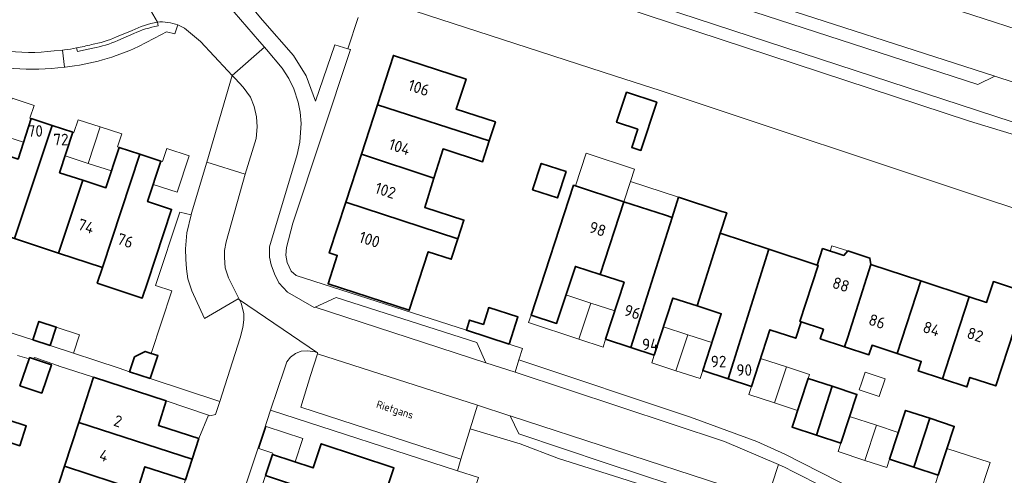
# Model space of a CAD drawing. Header units: metres. Extents: x 149984 to 156489, y 469398 to 478068.
# Tile 266 of 656: x 153396 to 153511, y 472717 to 472770. Entities that reach past the tile are written whole.
import ezdxf
from ezdxf.enums import TextEntityAlignment as Align

# ---------------------------------------------------------------- set-up
doc = ezdxf.new("R2010")
doc.units = ezdxf.units.M
doc.header["$LTSCALE"] = 0.75
for name, color, linetype, lineweight in [('B-WE-GR-BEPLANTING_CULTUUR_HEESTERS-GV', 252, 'Continuous', 18), ('B-WE-OG-BEBOUWING-GV', 6, 'Continuous', 35), ('B-WE-OG-BEBOUWING-T18', 1, 'Continuous', 18), ('B-WE-OG-BEBOUWING_LUIFEL-GV', 6, 'Continuous', 18), ('B-WE-OG-BEBOUWING_OVERBOUWING-GV', 6, 'Continuous', 18), ('B-WE-OG-TERREIN_BEGROEID-GV', 252, 'Continuous', 18), ('B-WE-OG-TERREIN_ERF-GV', 252, 'Continuous', 18), ('B-WE-OG-TOPOGRAFIE-T18', 7, 'Continuous', 18), ('B-WE-OG-WATER_MEER-GV', 252, 'Continuous', 18), ('B-WE-VH-OPENVERHARDING_BETONELEMENT-GV', 252, 'Continuous', 18), ('B-WE-VH-OPENVERHARDING_BETONSTRAATSTEEN-GV', 252, 'Continuous', 18), ('B-WE-VH-OPENVERHARDING_STRAATBAKSTEEN-GV', 252, 'Continuous', 18), ('B-WE-VH-OPENVERHARDING_TEGEL-GV', 252, 'Continuous', 18)]:
    doc.layers.add(name, color=color, linetype=linetype, lineweight=lineweight)
doc.styles.add('NLCS-ISO-M500-T18', font='NLCS-ISO.ttf', dxfattribs={"height": 0.9})
doc.styles.add('NLCS-ISO-M750-T18', font='NLCS-ISO.ttf', dxfattribs={"height": 1.35})

msp = doc.modelspace()

# ---------------------------------------------------------------- linework, layer by layer
at = {"layer": 'B-WE-GR-BEPLANTING_CULTUUR_HEESTERS-GV', "flags": 128}
msp.add_lwpolyline([(153421.771, 472775.991), (153421.73, 472775.01), (153421.76, 472774.15), (153422, 472773.13), (153424.59, 472769.96), (153428.24, 472765.85), (153429.73, 472763.46), (153430.8, 472760.47), (153433.07, 472767.07), (153434.582, 472766.618), (153435.802, 472770.296)], dxfattribs=at)
for points in [[(153422.557, 472751.957), (153422.58, 472751.95), (153423.85, 472756.12), (153423.96, 472757.5), (153423.92, 472758.67), (153423.64, 472759.87), (153423.19, 472760.97), (153422.34, 472762.11), (153421.395, 472763.125), (153421.051, 472763.495), (153418.08, 472753.35)], [(153419.593, 472725.322), (153421.99, 472732.78), (153422.3, 472733.97), (153422.41, 472734.87), (153422.42, 472735.62), (153422.09, 472736.85), (153421.96, 472737.15), (153421.896, 472737.21), (153421.77, 472737.33), (153417.81, 472735.02), (153416.34, 472738.26), (153415.88, 472739.7), (153415.69, 472740.87), (153415.61, 472741.98), (153415.6, 472743.21), (153415.73, 472745.08), (153416.24, 472747.183), (153414.915, 472747.504), (153412.073, 472738.91), (153413.97, 472738.282), (153411.577, 472730.943), (153412.35, 472730.688), (153411.465, 472728)], [(153430.237, 472728.378), (153431.024, 472730.915), (153431.06, 472731.03), (153430.78, 472731.14), (153429.91, 472731.26), (153429.14, 472731.2), (153428.46, 472730.92), (153427.87, 472730.51), (153427.47, 472729.98), (153427.183, 472729.131), (153425.558, 472724.314), (153447.425, 472717.206), (153447.83, 472718.56), (153429.08, 472724.65)]]:
    msp.add_lwpolyline(points, close=True, dxfattribs=at)
at = {"layer": 'B-WE-OG-BEBOUWING-GV', "flags": 128}
for points in [[(153451.157, 472755.832), (153451.878, 472758.055), (153447.294, 472759.541), (153448.441, 472763.079), (153439.929, 472765.841), (153438.056, 472760.072)], [(153467.204, 472761.523), (153466.056, 472758.021), (153468.545, 472757.205), (153467.843, 472755.065), (153468.918, 472754.713), (153470.767, 472760.355)], [(153436.182, 472754.299), (153444.68, 472751.468), (153445.754, 472754.889), (153450.367, 472753.394), (153451.157, 472755.832), (153438.056, 472760.072)], [(153395.578, 472744.39), (153399.96, 472757.649), (153397.527, 472758.443), (153395.979, 472753.7), (153393.27, 472754.585), (153390.46, 472746.081)], [(153399.96, 472757.649), (153395.578, 472744.39), (153400.733, 472742.686), (153403.556, 472751.228), (153400.846, 472752.111), (153402.393, 472756.855)], [(153403.556, 472751.228), (153400.733, 472742.686), (153405.859, 472740.992), (153410.249, 472754.273), (153407.805, 472755.069), (153406.265, 472750.344)], [(153410.249, 472754.273), (153405.859, 472740.992), (153405.259, 472739.178), (153410.533, 472737.435), (153411.133, 472739.249), (153413.964, 472747.817), (153411.147, 472748.733), (153412.692, 472753.477)], [(153444.68, 472751.468), (153436.182, 472754.299), (153434.346, 472748.641), (153447.477, 472744.366), (153448.188, 472746.559), (153443.605, 472748.046)], [(153456.228, 472750.099), (153459.124, 472749.15), (153460.138, 472752.245), (153457.243, 472753.194)], [(153461.034, 472750.646), (153456.046, 472735.444), (153459.038, 472734.462), (153461.231, 472741.141), (153464.138, 472740.194), (153466.918, 472748.715)], [(153464.138, 472740.194), (153466.945, 472739.279), (153464.774, 472732.614), (153467.732, 472731.651), (153472.567, 472746.862), (153471.771, 472747.123), (153466.918, 472748.715)], [(153475.484, 472736.513), (153478.199, 472745.013), (153478.961, 472747.399), (153478.394, 472747.58), (153473.324, 472749.244), (153472.569, 472746.869), (153472.567, 472746.862), (153467.732, 472731.651), (153470.479, 472730.756), (153472.655, 472737.435)], [(153434.346, 472748.641), (153432.424, 472742.72), (153433.356, 472742.417), (153432.279, 472739.098), (153441.79, 472736.011), (153444.01, 472742.849), (153446.701, 472741.976), (153447.477, 472744.366)], [(153483.904, 472743.141), (153478.199, 472745.013), (153475.484, 472736.513), (153478.315, 472735.591), (153476.148, 472728.935), (153479.105, 472727.972)], [(153479.105, 472727.972), (153481.853, 472727.077), (153484.015, 472733.714), (153487.029, 472732.732), (153487.653, 472734.632), (153487.52, 472734.675), (153489.671, 472741.249), (153489.538, 472741.292), (153483.904, 472743.141)], [(153489.538, 472741.292), (153489.671, 472741.249), (153487.52, 472734.675), (153487.653, 472734.632), (153490.273, 472733.77), (153489.911, 472732.668), (153492.761, 472731.732), (153493.123, 472732.833), (153495.846, 472741.361), (153495.726, 472742.113), (153493.144, 472742.951), (153492.647, 472742.414), (153490.174, 472743.227)], [(153501.672, 472739.445), (153495.846, 472741.361), (153493.123, 472732.833), (153492.761, 472731.732), (153495.611, 472730.796), (153495.972, 472731.896), (153498.924, 472730.926)], [(153504.585, 472729.064), (153507.359, 472737.574), (153501.672, 472739.445), (153498.924, 472730.926), (153501.735, 472730.002), (153501.373, 472728.899), (153504.223, 472727.963)], [(153507.359, 472737.574), (153504.585, 472729.064), (153504.223, 472727.963), (153507.073, 472727.027), (153507.434, 472728.127), (153510.46, 472727.132), (153512.628, 472733.723), (153514.538, 472733.095), (153515.973, 472737.459), (153510.181, 472739.364), (153509.374, 472736.911)], [(153453.481, 472732.044), (153454.505, 472735.222), (153451.101, 472736.319), (153450.461, 472734.336), (153448.858, 472734.853), (153448.473, 472733.658)], [(153397.72, 472732.524), (153399.737, 472731.86), (153400.449, 472734.026), (153398.432, 472734.69)], [(153397.324, 472730.484), (153397.268, 472730.318), (153396.204, 472727.163), (153398.766, 472726.299), (153399.886, 472729.62), (153397.807, 472730.321)], [(153411.465, 472728), (153412.35, 472730.688), (153411.577, 472730.943), (153410.864, 472731.178), (153409.601, 472730.541), (153409.029, 472728.802)], [(153417.163, 472720.969), (153412.41, 472722.519), (153413.343, 472725.38), (153404.825, 472728.158), (153403.1, 472722.872), (153416.377, 472718.543)], [(153489.469, 472721.388), (153491.294, 472727.103), (153488.489, 472728.025), (153486.615, 472722.326)], [(153491.294, 472727.103), (153489.469, 472721.388), (153492.324, 472720.449), (153494.198, 472726.148)], [(153502.722, 472723.345), (153499.887, 472724.277), (153498.013, 472718.578), (153500.862, 472717.641)], [(153394.15, 472720.799), (153396.186, 472720.135), (153396.945, 472722.46), (153394.908, 472723.125)], [(153415.594, 472716.128), (153416.377, 472718.543), (153403.1, 472722.872), (153401.426, 472717.739), (153409.955, 472714.946), (153410.838, 472717.669)], [(153502.722, 472723.345), (153500.862, 472717.641), (153503.712, 472716.704), (153505.586, 472722.404)], [(153424.961, 472716.639), (153438.22, 472712.244), (153439.984, 472717.545), (153431.473, 472720.377), (153430.526, 472717.531), (153425.782, 472719.109)], [(153413.036, 472708.24), (153413.828, 472710.684), (153409.072, 472712.225), (153409.955, 472714.946), (153401.426, 472717.739), (153399.751, 472712.604)]]:
    msp.add_lwpolyline(points, close=True, dxfattribs=at)
at = {"layer": 'B-WE-OG-BEBOUWING_LUIFEL-GV', "flags": 128}
for points in [[(153395.309, 472760.827), (153393.915, 472756.559), (153396.623, 472755.674), (153397.527, 472758.443), (153397.37, 472758.494), (153397.86, 472759.995)], [(153405.593, 472757.473), (153403.019, 472758.312), (153402.529, 472756.811), (153402.393, 472756.855), (153401.49, 472754.087), (153404.2, 472753.203)], [(153405.593, 472757.473), (153404.2, 472753.203), (153406.909, 472752.32), (153407.805, 472755.069), (153407.637, 472755.124), (153408.133, 472756.645)], [(153412.887, 472753.414), (153412.692, 472753.477), (153411.797, 472750.728), (153414.613, 472749.811), (153416.004, 472754.082), (153413.383, 472754.936)], [(153461.248, 472750.576), (153466.918, 472748.715), (153467.693, 472751.091), (153468.162, 472752.528), (153462.489, 472754.379)], [(153473.324, 472749.244), (153467.693, 472751.091), (153466.918, 472748.715), (153472.567, 472746.862)], [(153493.144, 472742.951), (153491.269, 472743.559), (153491.066, 472742.934), (153492.647, 472742.414)], [(153463.036, 472736.836), (153460.131, 472737.79), (153459.038, 472734.462), (153456.046, 472735.444), (153455.754, 472734.556), (153461.651, 472732.62)], [(153463.036, 472736.836), (153461.651, 472732.62), (153464.472, 472731.694), (153464.774, 472732.614), (153465.851, 472735.919)], [(153399.737, 472731.86), (153402.456, 472730.965), (153403.169, 472733.131), (153400.449, 472734.026)], [(153474.385, 472733.139), (153471.556, 472734.061), (153470.479, 472730.756), (153470.179, 472729.835), (153473.008, 472728.913)], [(153474.385, 472733.139), (153473.008, 472728.913), (153475.84, 472727.99), (153476.148, 472728.935), (153477.217, 472732.217)], [(153485.936, 472729.377), (153482.922, 472730.358), (153481.853, 472727.077), (153481.545, 472726.132), (153484.559, 472725.15)], [(153485.936, 472729.377), (153484.559, 472725.15), (153487.255, 472724.272), (153488.489, 472728.025), (153488.641, 472728.487)], [(153496.485, 472722.53), (153493.348, 472723.562), (153492.324, 472720.449), (153491.994, 472719.445), (153495.131, 472718.413)], [(153425.782, 472719.109), (153428.413, 472718.234), (153429.322, 472720.967), (153425.046, 472722.389), (153424.183, 472719.794), (153425.828, 472719.247)], [(153496.485, 472722.53), (153495.131, 472718.413), (153497.683, 472717.574), (153498.013, 472718.578), (153499.037, 472721.691)], [(153503.712, 472716.704), (153503.382, 472715.7), (153508.43, 472714.041), (153509.783, 472718.158), (153504.736, 472719.817)]]:
    msp.add_lwpolyline(points, close=True, dxfattribs=at)
at = {"layer": 'B-WE-OG-BEBOUWING_OVERBOUWING-GV', "flags": 128}
msp.add_lwpolyline([(153494.743, 472727.472), (153494.477, 472726.663), (153496.821, 472725.892), (153497.503, 472727.967), (153495.159, 472728.738)], close=True, dxfattribs=at)
at = {"layer": 'B-WE-OG-TERREIN_BEGROEID-GV', "flags": 128}
msp.add_lwpolyline([(153537.094, 472754.76), (153536.143, 472755.068), (153534.882, 472755.475), (153533.54, 472755.909), (153531.61, 472754.93), (153515.79, 472760.03), (153514.772, 472761.984), (153510.345, 472763.417), (153508.36, 472762.44), (153482.14, 472770.93), (153481.047, 472772.901), (153480.734, 472773.002), (153477.767, 472773.963), (153477.213, 472774.142), (153475.27, 472773.15), (153450.97, 472780.98), (153450.01, 472782.889), (153433.551, 472788.27), (153436.577, 472782.878), (153518.597, 472756.04), (153572.827, 472738.204), (153605.49, 472727.193), (153605.62, 472727.56)], dxfattribs=at)
msp.add_lwpolyline([(153605.49, 472727.193), (153572.827, 472738.204), (153518.597, 472756.04), (153436.577, 472782.878), (153437.48, 472781.17), (153507.38, 472758.15), (153530.097, 472751.225), (153547.83, 472745.82), (153550, 472745.1), (153554.24, 472743.62), (153559.1, 472742.08), (153563.24, 472740.56), (153573.26, 472737.09), (153577.62, 472735.7), (153591.68, 472730.57), (153605.011, 472725.808), (153605.1, 472726.09)], close=True, dxfattribs=at)
at = {"layer": 'B-WE-OG-TERREIN_ERF-GV', "flags": 128}
for points in [[(153545.74, 472737.03), (153509.14, 472749.07), (153471.16, 472761.72), (153465.926, 472763.423), (153436.58, 472772.97)], [(153435.802, 472770.296), (153434.582, 472766.618), (153434.91, 472766.52), (153428.15, 472746.2), (153427.4, 472743.35), (153427.32, 472742.46), (153427.51, 472741.6), (153427.94, 472740.56), (153428.55, 472740.08), (153448.473, 472733.658), (153448.858, 472734.853), (153450.461, 472734.336), (153451.101, 472736.319), (153454.505, 472735.222), (153453.481, 472732.044), (153455.044, 472731.54), (153454.63, 472730.2), (153474.7, 472723.48), (153482.47, 472720.64), (153485.76, 472719.16), (153494.12, 472714.9)], [(153394.681, 472733.524), (153397.72, 472732.524), (153398.432, 472734.69), (153400.449, 472734.026), (153399.737, 472731.86), (153407.812, 472729.203), (153409.029, 472728.802), (153409.601, 472730.541), (153410.864, 472731.178), (153411.577, 472730.943), (153413.97, 472738.282), (153412.073, 472738.91), (153414.915, 472747.504), (153416.24, 472747.183), (153416.29, 472747.39), (153418.08, 472753.35), (153421.051, 472763.495), (153420.544, 472764.039), (153417.33, 472767.49), (153415.46, 472769.05), (153414.703, 472769.425), (153414.347, 472768.362), (153413.348, 472768.609), (153412.762, 472768.302), (153410.075, 472766.895)], [(153401.496, 472764.475), (153401.432, 472764.468), (153401.373, 472764.462)], [(153395.979, 472753.7), (153397.527, 472758.443), (153399.96, 472757.649), (153402.393, 472756.855), (153400.846, 472752.111), (153403.556, 472751.228), (153406.265, 472750.344), (153407.805, 472755.069), (153410.249, 472754.273), (153412.692, 472753.477), (153411.147, 472748.733), (153413.964, 472747.817), (153411.133, 472739.249), (153410.533, 472737.435), (153405.259, 472739.178), (153405.859, 472740.992), (153400.733, 472742.686), (153395.578, 472744.39)], [(153512.628, 472733.723), (153510.46, 472727.132), (153507.434, 472728.127), (153507.073, 472727.027), (153504.223, 472727.963), (153501.373, 472728.899), (153501.735, 472730.002), (153498.924, 472730.926), (153495.972, 472731.896), (153495.611, 472730.796), (153492.761, 472731.732), (153489.911, 472732.668), (153490.273, 472733.77), (153487.653, 472734.632), (153487.029, 472732.732), (153484.015, 472733.714), (153481.853, 472727.077), (153479.105, 472727.972), (153476.148, 472728.935), (153478.315, 472735.591), (153475.484, 472736.513), (153472.655, 472737.435), (153470.479, 472730.756), (153467.732, 472731.651), (153464.774, 472732.614), (153466.945, 472739.279), (153464.138, 472740.194), (153461.231, 472741.141), (153459.038, 472734.462), (153456.046, 472735.444), (153461.034, 472750.646), (153466.918, 472748.715), (153471.771, 472747.123), (153472.567, 472746.862), (153472.569, 472746.869), (153473.324, 472749.244), (153478.394, 472747.58), (153478.961, 472747.399), (153478.199, 472745.013), (153483.904, 472743.141), (153489.538, 472741.292), (153490.174, 472743.227), (153492.647, 472742.414), (153493.144, 472742.951), (153495.726, 472742.113), (153495.846, 472741.361), (153501.672, 472739.445), (153507.359, 472737.574), (153509.374, 472736.911), (153510.181, 472739.364), (153515.973, 472737.459)], [(153399.751, 472712.604), (153401.426, 472717.739), (153403.1, 472722.872), (153404.825, 472728.158), (153400.684, 472729.511), (153400.686, 472729.516), (153400.479, 472729.585), (153399.927, 472729.773), (153399.411, 472729.947), (153398.938, 472730.109), (153398.5, 472730.258), (153398.167, 472730.372), (153397.862, 472730.476), (153397.807, 472730.321), (153399.886, 472729.62), (153398.766, 472726.299), (153396.204, 472727.163), (153397.268, 472730.318), (153395.93, 472730.7)], [(153466.45, 472716.38), (153459.25, 472718.65), (153454.78, 472720.35), (153451.635, 472721.298), (153448.929, 472722.114), (153447.83, 472718.56), (153447.425, 472717.206), (153449.886, 472716.406)]]:
    msp.add_lwpolyline(points, dxfattribs=at)
at = {"layer": 'B-WE-OG-TERREIN_ERF-GV'}
for points in [[(153410.075, 472766.895, -0.0839228), (153401.496, 472764.475)], [(153401.373, 472764.462, -0.0992764), (153389.648, 472765.316)]]:
    msp.add_lwpolyline(points, format="xyb", dxfattribs=at)
at = {"layer": 'B-WE-OG-TERREIN_ERF-GV', "flags": 128}
for points in [[(153447.477, 472744.366), (153446.701, 472741.976), (153444.01, 472742.849), (153441.79, 472736.011), (153432.279, 472739.098), (153433.356, 472742.417), (153432.424, 472742.72), (153434.346, 472748.641), (153436.182, 472754.299), (153438.056, 472760.072), (153439.929, 472765.841), (153448.441, 472763.079), (153447.294, 472759.541), (153451.878, 472758.055), (153451.157, 472755.832), (153450.367, 472753.394), (153445.754, 472754.889), (153444.68, 472751.468), (153443.605, 472748.046), (153448.188, 472746.559)], [(153467.204, 472761.523), (153470.767, 472760.355), (153468.918, 472754.713), (153467.843, 472755.065), (153468.545, 472757.205), (153466.056, 472758.021)], [(153456.228, 472750.099), (153457.243, 472753.194), (153460.138, 472752.245), (153459.124, 472749.15)], [(153491.294, 472727.103), (153494.198, 472726.148), (153492.324, 472720.449), (153489.469, 472721.388), (153486.615, 472722.326), (153488.489, 472728.025)], [(153413.343, 472725.38), (153412.41, 472722.519), (153417.163, 472720.969), (153418.285, 472723.703)], [(153417.585, 472700.577), (153437.383, 472694.015), (153441.873, 472695.993), (153444.76, 472704.225), (153445.914, 472703.787), (153447.227, 472707.841), (153447.075, 472707.89), (153449.886, 472716.406), (153447.425, 472717.206), (153425.558, 472724.314), (153424.78, 472722.01), (153419.04, 472704.62)], [(153500.862, 472717.641), (153498.013, 472718.578), (153499.887, 472724.277), (153502.722, 472723.345), (153505.586, 472722.404), (153503.712, 472716.704)], [(153394.15, 472720.799), (153394.908, 472723.125), (153396.945, 472722.46), (153396.186, 472720.135)], [(153436.522, 472707.142), (153434.82, 472702.031), (153437.528, 472701.104), (153435.787, 472695.871), (153424.57, 472699.604), (153425.52, 472702.46), (153420.776, 472704.038), (153421.612, 472706.552), (153422.385, 472708.877), (153427.129, 472707.3), (153428.022, 472709.985), (153428.922, 472712.692), (153424.173, 472714.27), (153424.961, 472716.639), (153425.782, 472719.109), (153430.526, 472717.531), (153431.473, 472720.377), (153439.984, 472717.545), (153438.22, 472712.244)], [(153415.594, 472716.128), (153410.838, 472717.669), (153409.955, 472714.946), (153409.072, 472712.225), (153413.828, 472710.684)]]:
    msp.add_lwpolyline(points, close=True, dxfattribs=at)
at = {"layer": 'B-WE-OG-WATER_MEER-GV', "flags": 128}
msp.add_lwpolyline([(153530.097, 472751.225), (153507.38, 472758.15), (153437.48, 472781.17), (153433.62, 472779.04), (153432.95, 472777.62), (153432.98, 472777.33), (153435.09, 472773.58), (153436.58, 472772.97), (153465.926, 472763.423), (153471.16, 472761.72), (153509.14, 472749.07), (153545.74, 472737.03)], dxfattribs=at)
at = {"layer": 'B-WE-VH-OPENVERHARDING_BETONELEMENT-GV'}
for points in [[(153412.294, 472769.745, 0.0644931), (153409.33, 472768.76)], [(153409.531, 472768.408, -0.067137), (153412.374, 472769.293)], [(153407.494, 472768.011, -0.0545652), (153404.599, 472767.111)], [(153404.744, 472766.675, 0.0536007), (153407.669, 472767.602)], [(153404.599, 472767.111, -0.0140546), (153402.828, 472766.72)]]:
    msp.add_lwpolyline(points, format="xyb", dxfattribs=at)
at = {"layer": 'B-WE-VH-OPENVERHARDING_BETONELEMENT-GV', "flags": 128}
for points in [[(153412.374, 472769.293), (153412.294, 472769.745)], [(153409.33, 472768.76), (153407.494, 472768.011)], [(153407.669, 472767.602), (153409.531, 472768.408)], [(153402.828, 472766.72), (153402.931, 472766.285), (153404.744, 472766.675)]]:
    msp.add_lwpolyline(points, dxfattribs=at)
at = {"layer": 'B-WE-VH-OPENVERHARDING_BETONSTRAATSTEEN-GV', "flags": 128}
for points in [[(153534.882, 472755.475), (153536.737, 472761.204), (153502.456, 472772.263), (153482.523, 472778.693), (153480.734, 472773.002), (153481.047, 472772.901), (153510.345, 472763.417), (153514.772, 472761.984), (153533.54, 472755.909)], [(153555.553, 472755.151), (153556.582, 472754.82), (153555.393, 472757.329), (153505.132, 472773.515), (153502.456, 472772.263), (153536.737, 472761.204), (153537.987, 472760.801), (153538.939, 472760.494), (153540.173, 472760.095), (153542.698, 472759.281)], [(153510.345, 472763.417), (153481.047, 472772.901), (153482.14, 472770.93), (153508.36, 472762.44)], [(153421.896, 472737.21), (153420.64, 472739.81), (153420.25, 472740.96), (153420.16, 472742.17), (153420.15, 472743.01), (153420.35, 472744.03), (153422.557, 472751.957), (153418.08, 472753.35), (153416.29, 472747.39), (153416.24, 472747.183), (153415.73, 472745.08), (153415.6, 472743.21), (153415.61, 472741.98), (153415.69, 472740.87), (153415.88, 472739.7), (153416.34, 472738.26), (153417.81, 472735.02), (153421.77, 472737.33)], [(153450.75, 472729.84), (153449.7, 472732.21), (153433.22, 472737.51), (153430.753, 472736.368)], [(153431.024, 472730.915), (153430.237, 472728.378), (153429.08, 472724.65), (153447.83, 472718.56), (153448.929, 472722.114), (153449.79, 472724.9)], [(153478.49, 472715.53), (153476.19, 472714.33), (153464.83, 472718.09), (153454.63, 472721.51), (153453.586, 472723.637), (153453.58, 472723.65), (153449.79, 472724.9), (153448.929, 472722.114), (153451.635, 472721.298), (153454.78, 472720.35), (153459.25, 472718.65), (153466.45, 472716.38), (153479.58, 472712.15), (153480.182, 472714.771)], [(153453.586, 472723.637), (153454.63, 472721.51), (153464.83, 472718.09), (153476.19, 472714.33), (153478.49, 472715.53)], [(153489.396, 472715.753), (153487.728, 472716.605), (153486.691, 472717.135), (153485.78, 472717.6), (153485.005, 472717.933), (153483.462, 472713.184), (153484.367, 472712.732), (153485.135, 472712.348), (153486.03, 472711.9), (153486.168, 472711.805), (153486.84, 472711.34), (153487.81, 472710.873)]]:
    msp.add_lwpolyline(points, close=True, dxfattribs=at)
for points in [[(153409.037, 472775.41), (153412.294, 472769.745)], [(153412.294, 472769.745), (153409.037, 472775.41)], [(153414.703, 472769.425), (153415.46, 472769.05), (153417.33, 472767.49), (153420.544, 472764.039), (153421.051, 472763.495), (153424.82, 472766.818), (153424.246, 472767.486), (153420.56, 472771.78), (153420.1, 472772.69), (153419.78, 472773.55), (153419.767, 472773.995)], [(153420.56, 472771.78), (153424.246, 472767.486), (153424.82, 472766.818), (153425.06, 472766.538), (153426.92, 472764.37), (153427.69, 472763.14), (153428.28, 472761.92), (153428.77, 472760.37), (153429.01, 472759.21), (153429.12, 472757.89), (153429.07, 472756.82), (153428.98, 472755.67), (153428.67, 472754.24), (153425.42, 472743.42), (153425.44, 472742.2), (153425.62, 472741.33), (153425.99, 472740.27), (153426.52, 472739.23), (153427.52, 472738.11), (153430.65, 472736.32), (153430.753, 472736.368), (153433.22, 472737.51), (153449.7, 472732.21), (153450.75, 472729.84), (153454.189, 472728.769), (153454.63, 472730.2), (153455.044, 472731.54), (153453.481, 472732.044), (153448.473, 472733.658), (153428.55, 472740.08), (153427.94, 472740.56), (153427.51, 472741.6), (153427.32, 472742.46), (153427.4, 472743.35), (153428.15, 472746.2), (153434.91, 472766.52), (153434.582, 472766.618), (153433.07, 472767.07), (153430.8, 472760.47), (153429.73, 472763.46), (153428.24, 472765.85), (153424.59, 472769.96), (153422, 472773.13)], [(153407.494, 472768.011), (153409.33, 472768.76)], [(153400.196, 472766.367), (153401.188, 472766.459), (153401.423, 472766.481)], [(153401.373, 472764.462), (153401.432, 472764.468), (153401.188, 472766.459), (153400.196, 472766.367)], [(153483.462, 472713.184), (153485.005, 472717.933), (153478.71, 472720.64), (153454.189, 472728.769), (153450.75, 472729.84), (153430.753, 472736.368), (153430.65, 472736.32), (153427.52, 472738.11), (153426.52, 472739.23), (153425.99, 472740.27), (153425.62, 472741.33), (153425.44, 472742.2), (153425.42, 472743.42), (153428.67, 472754.24), (153428.98, 472755.67), (153429.07, 472756.82), (153429.12, 472757.89), (153429.01, 472759.21), (153428.77, 472760.37), (153428.28, 472761.92), (153427.69, 472763.14), (153426.92, 472764.37), (153425.06, 472766.538), (153424.82, 472766.818), (153421.051, 472763.495), (153421.395, 472763.125), (153422.34, 472762.11), (153423.19, 472760.97), (153423.64, 472759.87), (153423.92, 472758.67), (153423.96, 472757.5), (153423.85, 472756.12), (153422.58, 472751.95), (153422.557, 472751.957), (153420.35, 472744.03), (153420.15, 472743.01), (153420.16, 472742.17), (153420.25, 472740.96), (153420.64, 472739.81), (153421.896, 472737.21), (153431.06, 472731.03), (153431.024, 472730.915), (153449.79, 472724.9), (153453.58, 472723.65), (153453.586, 472723.637), (153478.49, 472715.53)], [(153395.93, 472730.7), (153397.268, 472730.318), (153397.324, 472730.484), (153397.807, 472730.321), (153397.862, 472730.476), (153398.167, 472730.372), (153398.5, 472730.258), (153398.938, 472730.109), (153399.411, 472729.947), (153399.927, 472729.773), (153400.479, 472729.585), (153400.686, 472729.516), (153400.684, 472729.511), (153404.825, 472728.158), (153413.343, 472725.38), (153418.285, 472723.703), (153418.44, 472723.65), (153419.1, 472723.79), (153419.593, 472725.322), (153411.465, 472728), (153409.029, 472728.802), (153407.812, 472729.203), (153399.737, 472731.86), (153397.72, 472732.524), (153394.681, 472733.524)], [(153513.73, 472708.39), (153505.3, 472711.15), (153502.74, 472711.9), (153497.08, 472713.63), (153494.12, 472714.9), (153485.76, 472719.16), (153482.47, 472720.64), (153474.7, 472723.48), (153454.63, 472730.2), (153454.189, 472728.769), (153478.71, 472720.64), (153485.005, 472717.933), (153485.78, 472717.6), (153486.691, 472717.135), (153487.728, 472716.605), (153489.396, 472715.753), (153494.04, 472713.38), (153508.84, 472708.43), (153522.81, 472704.05)]]:
    msp.add_lwpolyline(points, dxfattribs=at)
at = {"layer": 'B-WE-VH-OPENVERHARDING_BETONSTRAATSTEEN-GV'}
for points in [[(153409.33, 472768.76, -0.0644931), (153412.294, 472769.745)], [(153412.294, 472769.745, -0.1029504), (153414.703, 472769.425)], [(153404.599, 472767.111, 0.0545652), (153407.494, 472768.011)], [(153394.187, 472766.416, 0.0664001), (153400.196, 472766.367)], [(153400.196, 472766.367, -0.0664001), (153394.187, 472766.416)], [(153401.423, 472766.481, 0.0107289), (153402.828, 472766.72)], [(153402.828, 472766.72, 0.0140546), (153404.599, 472767.111)], [(153389.648, 472765.316, 0.0992764), (153401.373, 472764.462)]]:
    msp.add_lwpolyline(points, format="xyb", dxfattribs=at)
at = {"layer": 'B-WE-VH-OPENVERHARDING_STRAATBAKSTEEN-GV', "flags": 128}
for points in [[(153419.04, 472704.62), (153424.78, 472722.01), (153425.558, 472724.314), (153427.183, 472729.131), (153427.47, 472729.98), (153427.87, 472730.51), (153428.46, 472730.92), (153429.14, 472731.2), (153429.91, 472731.26), (153430.78, 472731.14), (153431.06, 472731.03), (153421.896, 472737.21), (153421.96, 472737.15), (153422.09, 472736.85), (153422.42, 472735.62), (153422.41, 472734.87), (153422.3, 472733.97), (153421.99, 472732.78), (153419.593, 472725.322), (153419.1, 472723.79), (153418.44, 472723.65), (153418.285, 472723.703), (153417.163, 472720.969), (153416.377, 472718.543)], [(153416.377, 472718.543), (153415.594, 472716.128), (153413.828, 472710.684), (153413.036, 472708.24), (153412.259, 472705.843), (153410.47, 472700.3), (153410.25, 472699.75), (153410.02, 472699.56), (153409.8, 472699.43), (153409.57, 472699.37), (153404.863, 472700.822), (153403.738, 472701.169), (153400.06, 472690.092)]]:
    msp.add_lwpolyline(points, dxfattribs=at)
at = {"layer": 'B-WE-VH-OPENVERHARDING_TEGEL-GV'}
for points in [[(153414.703, 472769.425, 0.1029504), (153412.294, 472769.745)], [(153412.374, 472769.293, 0.067137), (153409.531, 472768.408)], [(153407.669, 472767.602, -0.0536007), (153404.744, 472766.675)], [(153402.828, 472766.72, -0.0107289), (153401.423, 472766.481)], [(153401.496, 472764.475, 0.0839228), (153410.075, 472766.895)]]:
    msp.add_lwpolyline(points, format="xyb", dxfattribs=at)
at = {"layer": 'B-WE-VH-OPENVERHARDING_TEGEL-GV', "flags": 128}
for points in [[(153412.294, 472769.745), (153412.374, 472769.293)], [(153409.531, 472768.408), (153407.669, 472767.602)], [(153410.075, 472766.895), (153412.762, 472768.302), (153413.348, 472768.609), (153414.347, 472768.362), (153414.703, 472769.425)], [(153401.423, 472766.481), (153401.188, 472766.459), (153401.432, 472764.468), (153401.496, 472764.475)], [(153404.744, 472766.675), (153402.931, 472766.285), (153402.828, 472766.72)]]:
    msp.add_lwpolyline(points, dxfattribs=at)

# ---------------------------------------------------------------- texts
at = {"layer": 'B-WE-OG-BEBOUWING-T18', "style": 'NLCS-ISO-M750-T18'}
for s, rotation, p in [('106', 342, (153442.906, 472762.057)), ('104', 342, (153440.659, 472755.137)), ('102', 342, (153439.001, 472750.026)), ('74', 341.7, (153403.946, 472745.837)), ('98', 341.9, (153463.841, 472745.515)), ('100', 342, (153437.136, 472744.28)), ('76', 341.8, (153408.54, 472744.152)), ('88', 342, (153492.328, 472739.01)), ('96', 342, (153467.911, 472735.799)), ('86', 341.9, (153496.557, 472734.696)), ('84', 341.9, (153502.927, 472733.821)), ('82', 341.8, (153508.045, 472733.137)), ('2', 342, (153407.68, 472723.019)), ('4', 342, (153406.04, 472718.987))]:
    msp.add_text(s, height=1.35, rotation=rotation, dxfattribs=at).set_placement(p, align=Align.MIDDLE)
for s, p in [('70', (153398, 472757)), ('72', (153401, 472756)), ('94', (153470, 472732)), ('92', (153478, 472730)), ('90', (153481, 472729))]:
    msp.add_text(s, height=1.35, dxfattribs=at).set_placement(p, align=Align.MIDDLE)
at = {"layer": 'B-WE-OG-TOPOGRAFIE-T18', "style": 'NLCS-ISO-M500-T18'}
msp.add_text('Rietgans', height=0.9, rotation=342.4, dxfattribs=at).set_placement((153440.081, 472724.239), align=Align.MIDDLE)

doc.saveas('drawing.dxf')
